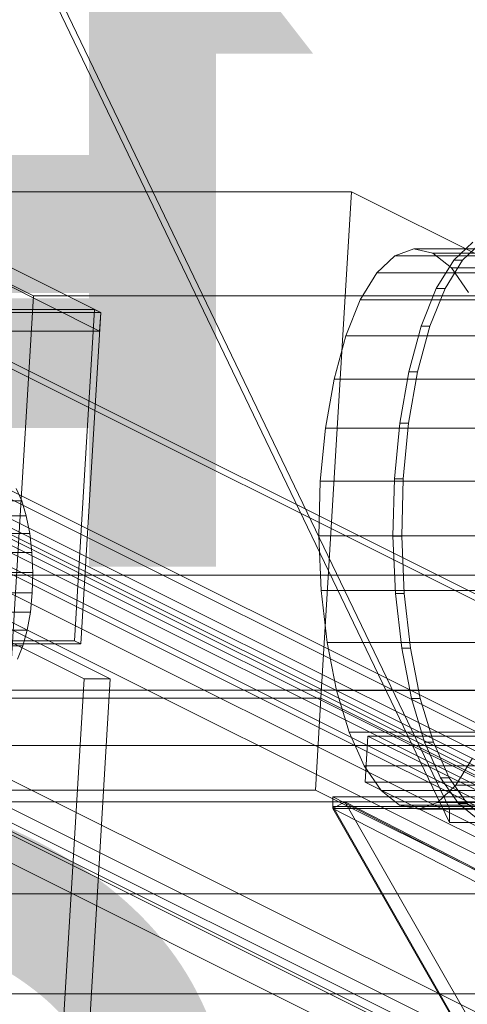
# Model space of a CAD drawing. Header units: millimetres. Extents: x -4395 to 65662, y -65530 to 6847.
# Tile 908 of 1034: x 26808 to 26904, y 449 to 660. Entities that reach past the tile are written whole.
import ezdxf

# ---------------------------------------------------------------- set-up
doc = ezdxf.new("R2010")
doc.units = ezdxf.units.MM
for name, color, linetype, lineweight in [('COTAS_P', 1, 'Continuous', 0), ('lateral_C06', 7, 'Continuous', 0), ('lateral_CHUTE_GRIZZLY_SEPARADOR', 7, 'Continuous', 0), ('lateral_fines-r33-C06-receiver', 7, 'Continuous', 0)]:
    doc.layers.add(name, color=color, linetype=linetype, lineweight=lineweight)
doc.dimstyles.new('R19_100', dxfattribs={"dimtxt": 250, "dimasz": 150, "dimexe": 150, "dimexo": 80, "dimgap": 100, "dimtad": 1, "dimtih": 1, "dimtoh": 1, "dimdsep": 46, "dimcen": 0.09, "dimadec": 0, "dimazin": 0, "dimtfac": 1, "dimtdec": 4, "dimtofl": 0, "dimtmove": 0, "dimatfit": 3, "dimfxl": 1, "dimtolj": 1, "dimtzin": 0, "dimarcsym": 0})

# ---------------------------------------------------------------- blocks, each defined once
blk = doc.blocks.new('DIM_R33_9')
at = {"layer": 'COTAS_P'}
for p, q in [((26750.07, 1241), (27150.07, 1241)), ((27150.07, 1241), (27105.07, 1091)), ((27150.07, 0), (27150.07, 1241)), ((27150.07, 1241), (27195.07, 1091)), ((27150.07, 0), (27105.07, 150)), ((27150.07, 0), (27195.07, 150)), ((26750.07, 0), (27150.07, 0))]:
    blk.add_line(p, q, dxfattribs=at)
blk.add_text('1241 P', height=250, rotation=90, dxfattribs=at).set_placement((27050.07, 620.5))
blk = doc.blocks.new('DIM_R33_17')
at = {"layer": 'COTAS_P'}
for p, q in [((26550.07, 541), (26950.07, 541)), ((26950.07, 541), (26905.07, 391)), ((26950.07, 0), (26950.07, 541)), ((26950.07, 541), (26995.07, 391)), ((26950.07, 0), (26905.07, 150)), ((26950.07, 0), (26995.07, 150)), ((26550.07, 0), (26950.07, 0))]:
    blk.add_line(p, q, dxfattribs=at)
blk.add_text('541 P', height=250, rotation=90, dxfattribs=at).set_placement((26850.07, 270.5))
blk = doc.blocks.new('DIM_R33_18')
at = {"layer": 'COTAS_P'}
for p, q in [((26550.07, 291), (26950.07, 291)), ((26950.07, 291), (26905.07, 141)), ((26950.07, 0), (26950.07, 291)), ((26950.07, 291), (26995.07, 141)), ((26950.07, 0), (26905.07, 150)), ((26950.07, 0), (26995.07, 150)), ((26550.07, 0), (26950.07, 0))]:
    blk.add_line(p, q, dxfattribs=at)
blk.add_text('291 P', height=250, rotation=90, dxfattribs=at).set_placement((26850.07, 145.5))

msp = doc.modelspace()

# ---------------------------------------------------------------- linework, layer by layer
at = {"layer": 'lateral_C06'}
for p, q in [((26879.071, 623.06), (26766.541, 623.06)), ((26766.541, 623.06), (26811.026, 600.817)), ((26872.534, 514.682), (26879.071, 623.06)), ((26923.556, 600.817), (26879.071, 623.06)), ((27200.747, 387.968), (26741.81, 617.437)), ((26744.623, 617.437), (27203.56, 387.968)), ((26900.955, 608.451), (26905.028, 612.324)), ((26906.904, 612.324), (26902.831, 608.451)), ((26825.439, 597.212), (26798.064, 610.9)), ((26884.498, 605.708), (26888.377, 609.396)), ((26888.377, 609.396), (26892.431, 610.835)), ((27047.794, 609.396), (26888.377, 609.396)), ((26892.431, 610.835), (26896.505, 609.968)), ((27051.849, 610.835), (26892.431, 610.835)), ((26896.505, 609.968), (26900.442, 606.829)), ((27055.923, 609.968), (26896.505, 609.968)), ((26897.223, 602.365), (26900.955, 608.451)), ((26902.831, 608.451), (26899.098, 602.365)), ((26902.831, 608.451), (26900.955, 608.451)), ((26797.826, 606.959), (26825.202, 593.271)), ((26880.943, 599.912), (26884.498, 605.708)), ((27043.915, 605.708), (26884.498, 605.708)), ((26900.442, 606.829), (26904.091, 601.539)), ((27059.86, 606.829), (26900.442, 606.829)), ((26893.974, 594.3), (26897.223, 602.365)), ((26899.098, 602.365), (26895.85, 594.3)), ((26899.098, 602.365), (26897.223, 602.365)), ((26804.489, 492.439), (26811.026, 600.817)), ((26811.026, 600.817), (26923.556, 600.817)), ((26877.85, 592.231), (26880.943, 599.912)), ((27040.36, 599.912), (26880.943, 599.912)), ((26824.07, 597.897), (26730.296, 597.897)), ((26731.664, 597.212), (26825.439, 597.212)), ((26819.792, 526.958), (26824.07, 597.897)), ((26825.439, 597.212), (26821.161, 526.274)), ((26825.439, 597.212), (26824.07, 597.897)), ((26825.439, 597.212), (26825.202, 593.271)), ((26717.323, 593.218), (27217.323, 343.218)), ((26825.202, 593.271), (26731.427, 593.271)), ((26891.335, 584.565), (26893.974, 594.3)), ((26895.85, 594.3), (26893.211, 584.565)), ((26895.85, 594.3), (26893.974, 594.3)), ((26875.336, 582.959), (26877.85, 592.231)), ((27037.267, 592.231), (26877.85, 592.231)), ((27217.145, 340.263), (26717.145, 590.263)), ((26889.406, 573.534), (26891.335, 584.565)), ((26893.211, 584.565), (26891.281, 573.534)), ((26893.211, 584.565), (26891.335, 584.565)), ((26739.73, 582.953), (27198.667, 353.484)), ((27201.48, 353.484), (26742.543, 582.953)), ((26873.499, 572.454), (26875.336, 582.959)), ((27034.753, 582.959), (26875.336, 582.959)), ((26741.098, 578.286), (27193.191, 352.239)), ((27193.013, 349.284), (26740.92, 575.33)), ((26888.261, 561.632), (26889.406, 573.534)), ((26891.281, 573.534), (26889.406, 573.534)), ((26891.281, 573.534), (26890.137, 561.632)), ((26872.408, 561.118), (26873.499, 572.454)), ((27032.916, 572.454), (26873.499, 572.454)), ((27171.494, 354.417), (26739.933, 570.197)), ((26780.256, 570.197), (27211.817, 354.417)), ((26739.576, 564.286), (27171.138, 348.505)), ((27211.461, 348.505), (26779.899, 564.286)), ((26872.107, 549.388), (26872.408, 561.118)), ((26872.408, 561.118), (27031.826, 561.118)), ((26887.945, 549.315), (26888.261, 561.632)), ((26888.261, 561.632), (26890.137, 561.632)), ((26890.137, 561.632), (26889.821, 549.315)), ((27192.125, 354.417), (26782.177, 559.39)), ((27211.817, 354.417), (26801.87, 559.39)), ((26805.621, 559.39), (27215.568, 354.417)), ((26808.529, 556.931), (26807.348, 559.585)), ((26808.529, 556.931), (26733.509, 556.931)), ((26809.507, 553.665), (26808.529, 556.931)), ((26809.507, 553.665), (26734.487, 553.665)), ((26781.821, 553.479), (27191.768, 348.505)), ((27215.212, 348.505), (26805.265, 553.479)), ((26810.245, 549.913), (26809.507, 553.665)), ((26810.245, 549.913), (26735.226, 549.913)), ((26810.715, 545.817), (26810.245, 549.913)), ((26872.607, 537.714), (26872.107, 549.388)), ((27031.525, 549.388), (26872.107, 549.388)), ((26888.47, 537.058), (26887.945, 549.315)), ((26889.821, 549.315), (26887.945, 549.315)), ((26889.821, 549.315), (26890.345, 537.058)), ((26810.715, 545.817), (26735.695, 545.817)), ((26810.898, 541.537), (26810.715, 545.817)), ((26810.898, 541.537), (26735.878, 541.537)), ((26810.788, 537.236), (26810.898, 541.537)), ((27246.673, 265.23), (26698.766, 539.183)), ((26722.209, 539.183), (27270.116, 265.23)), ((26821.856, 518.794), (26784.215, 537.615)), ((26789.841, 537.615), (26827.482, 518.794)), ((26873.888, 526.546), (26872.607, 537.714)), ((27032.024, 537.714), (26872.607, 537.714)), ((26810.788, 537.236), (26735.768, 537.236)), ((26810.388, 533.08), (26810.788, 537.236)), ((26889.815, 525.33), (26888.47, 537.058)), ((26890.345, 537.058), (26888.47, 537.058)), ((26890.345, 537.058), (26891.69, 525.33)), ((26698.409, 533.272), (27246.316, 259.318)), ((27269.76, 259.318), (26721.853, 533.272)), ((26810.388, 533.08), (26735.368, 533.08)), ((26809.715, 529.228), (26810.388, 533.08)), ((27265.83, 256.362), (26717.923, 530.316)), ((26721.674, 530.316), (27269.581, 256.362)), ((26809.715, 529.228), (26734.695, 529.228)), ((26808.793, 525.828), (26809.715, 529.228)), ((26726.017, 526.958), (26819.792, 526.958)), ((26821.161, 526.274), (26727.386, 526.274)), ((26808.793, 525.828), (26733.773, 525.828)), ((26807.659, 523.011), (26808.793, 525.828)), ((26819.792, 526.958), (26821.161, 526.274)), ((26875.901, 516.311), (26873.888, 526.546)), ((27033.305, 526.546), (26873.888, 526.546)), ((26891.928, 514.584), (26889.815, 525.33)), ((26891.69, 525.33), (26889.815, 525.33)), ((26891.69, 525.33), (26893.804, 514.584)), ((26821.856, 518.794), (26813.834, 385.785)), ((26819.46, 385.785), (26827.482, 518.794)), ((26827.482, 518.794), (26821.856, 518.794)), ((26959.856, 516.364), (26650.399, 516.364)), ((26872.534, 514.682), (26760.004, 514.682)), ((26871.345, 494.977), (26872.534, 514.682)), ((26917.019, 492.439), (26872.534, 514.682)), ((26878.569, 507.403), (26875.901, 516.311)), ((27035.318, 516.311), (26875.901, 516.311)), ((26894.73, 505.231), (26891.928, 514.584)), ((26893.804, 514.584), (26891.928, 514.584)), ((26893.804, 514.584), (26896.605, 505.231)), ((26881.789, 500.166), (26878.569, 507.403)), ((27037.986, 507.403), (26878.569, 507.403)), ((26881.99, 496.687), (26882.584, 506.54)), ((27004.491, 506.54), (26882.584, 506.54)), ((26882.584, 506.54), (26933.913, 480.876)), ((26649.686, 504.541), (26959.143, 504.541)), ((26898.111, 497.631), (26894.73, 505.231)), ((26896.605, 505.231), (26894.73, 505.231)), ((26896.605, 505.231), (26899.986, 497.631)), ((26904.937, 501.793), (26901.382, 495.997)), ((26885.438, 494.876), (26881.789, 500.166)), ((27041.206, 500.166), (26881.789, 500.166)), ((26901.942, 492.077), (26898.111, 497.631)), ((26899.986, 497.631), (26898.111, 497.631)), ((26899.986, 497.631), (26903.817, 492.077)), ((26933.319, 471.023), (26881.99, 496.687)), ((26881.99, 496.687), (27003.897, 496.687)), ((26901.382, 495.997), (26897.503, 492.309)), ((27060.799, 495.997), (26901.382, 495.997)), ((26758.816, 494.977), (26871.345, 494.977)), ((26871.345, 494.977), (26915.83, 472.734)), ((26889.375, 491.737), (26885.438, 494.876)), ((27044.855, 494.876), (26885.438, 494.876)), ((26804.489, 492.439), (26917.019, 492.439)), ((26893.449, 490.87), (26889.375, 491.737)), ((27048.792, 491.737), (26889.375, 491.737)), ((26897.503, 492.309), (26893.449, 490.87)), ((27056.92, 492.309), (26897.503, 492.309)), ((26906.076, 488.782), (26901.942, 492.077)), ((26903.817, 492.077), (26901.942, 492.077)), ((26903.817, 492.077), (26907.951, 488.782)), ((27052.866, 490.87), (26893.449, 490.87)), ((26915.83, 472.734), (26803.301, 472.734)), ((26780.432, 451.347), (27089.889, 451.347))]:
    msp.add_line(p, q, dxfattribs=at)
at = {"layer": 'lateral_CHUTE_GRIZZLY_SEPARADOR'}
for p, q in [((26790.067, 720.004), (26900.067, 491)), ((26900.067, 488), (26790.067, 717.004)), ((26900.067, 491), (27200.067, 491)), ((26900.067, 491), (26900.067, 488)), ((27200.067, 488), (26900.067, 488))]:
    msp.add_line(p, q, dxfattribs=at)
at = {"layer": 'lateral_fines-r33-C06-receiver'}
for p, q in [((27225.067, 493.544), (26875.067, 493.544)), ((26875.067, 493.544), (27140.623, 357.067)), ((26875.067, 491), (26875.067, 493.544)), ((26875.067, 491), (26877.672, 492.489)), ((26875.067, 491.471), (27225.067, 491.471)), ((26953.074, 354.993), (26875.067, 491.471)), ((26875.067, 491.471), (26875.067, 491)), ((26877.672, 492.489), (26955.678, 356.011)), ((27143.228, 356.011), (26877.672, 492.489)), ((27225.067, 491), (26875.067, 491)), ((26875.067, 491), (26953.074, 354.522)), ((27140.623, 354.522), (26875.067, 491))]:
    msp.add_line(p, q, dxfattribs=at)

# ---------------------------------------------------------------- dimensions: what is measured, and where the dimension line sits
at = {"layer": 'COTAS_P'}
for p1, p2, picture, middle in [((26750.067, 0), (26750.067, 1241), 'DIM_R33_9', (27150.067, 620.5)), ((26550.067, 0), (26550.067, 541), 'DIM_R33_17', (26950.067, 270.5)), ((26550.067, 0), (26550.067, 291), 'DIM_R33_18', (26950.067, 145.5))]:
    dim = msp.add_aligned_dim(p1=p1, p2=p2, distance=-400, text='<> P', dimstyle='R19_100', dxfattribs=at)
    dim.commit()
    dim.dimension.update_dxf_attribs({"geometry": picture, "text_midpoint": middle})

doc.saveas('drawing.dxf')
